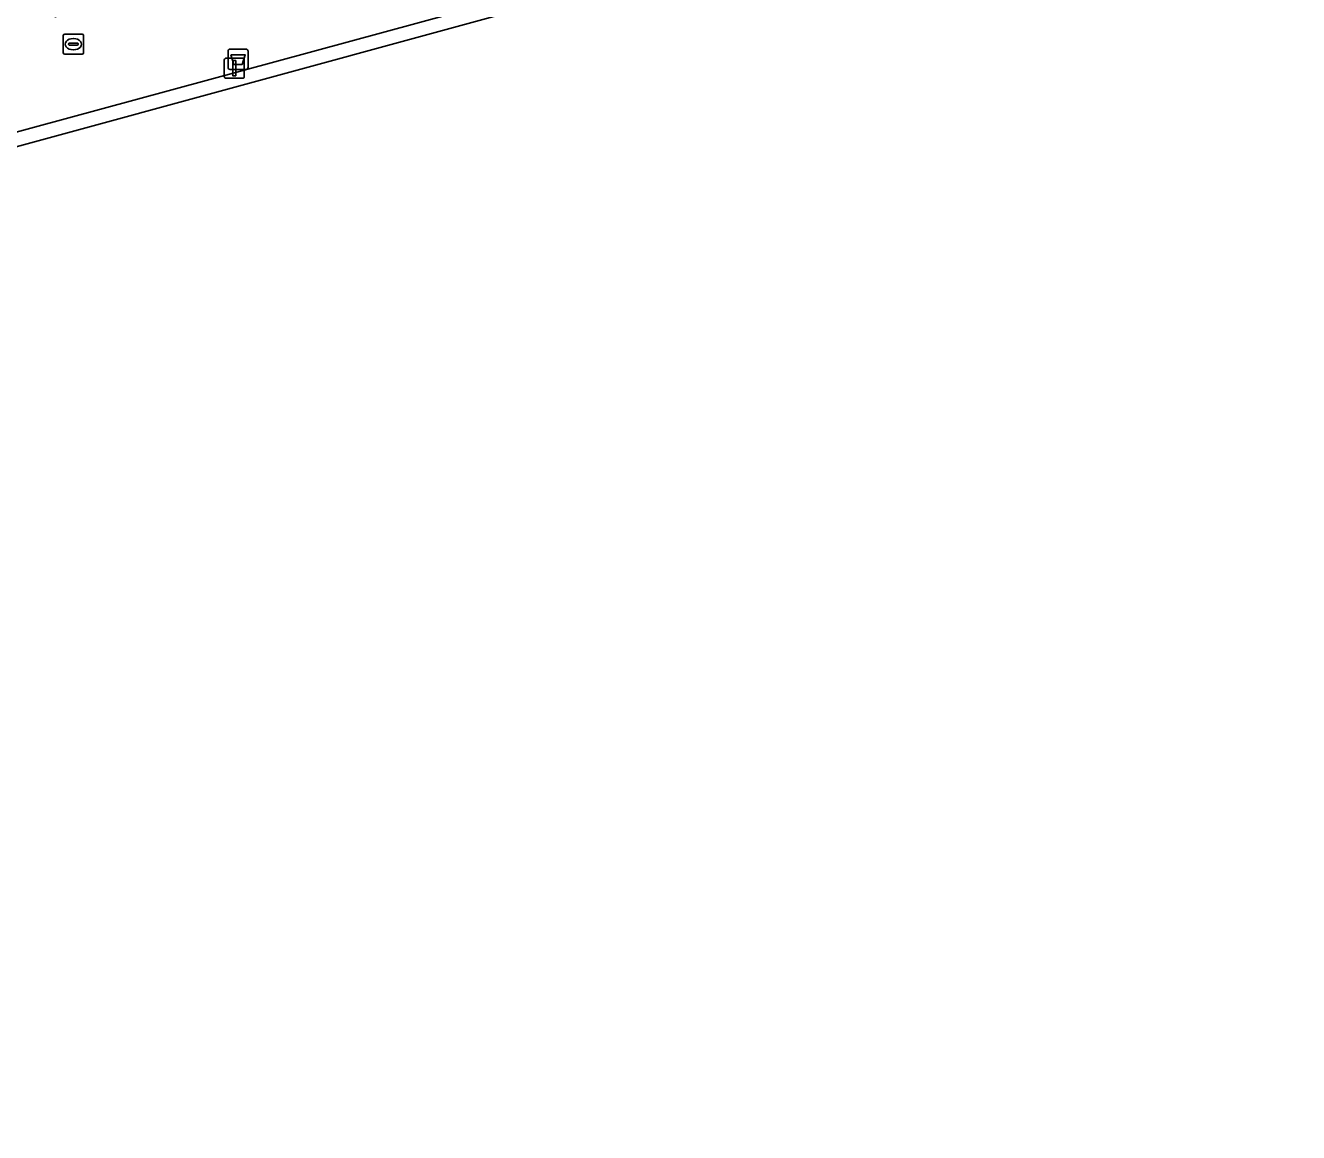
# Model space of a CAD drawing. Extents: x 159053 to 160042, y 380449 to 381423.
# Drawn here: x 159490.8 to 159553.7, y 380676.9 to 380731.6 of the extents above; entities that cross this region are included whole.
import ezdxf

# ---------------------------------------------------------------- set-up
doc = ezdxf.new("R2010")
doc.units = 0
for name, color, linetype in [('IMGEO_Afvalbak', 7, 'Continuous'), ('IMGEO_Groenvoorziening', 7, 'Continuous'), ('IMGEO_Hek', 7, 'Continuous'), ('IMGEO_Kolk', 7, 'Continuous'), ('IMGEO_Lichtmast', 7, 'Continuous'), ('IMGEO_Terreindeel_open', 7, 'Continuous'), ('IMGEO_Voetpad_open', 7, 'Continuous')]:
    doc.layers.add(name, color=color, linetype=linetype)

msp = doc.modelspace()

# ---------------------------------------------------------------- linework, layer by layer
at = {"layer": 'IMGEO_Afvalbak'}
for p, q in [((159500.798, 380729.488), (159500.798, 380730.288)), ((159500.798, 380730.288), (159500.798, 380729.488)), ((159500.898, 380730.388), (159501.688, 380730.388)), ((159501.688, 380730.388), (159500.898, 380730.388)), ((159501.788, 380730.288), (159501.788, 380729.488)), ((159501.788, 380729.488), (159501.788, 380730.288)), ((159501.688, 380729.388), (159500.898, 380729.388)), ((159500.898, 380729.388), (159501.688, 380729.388))]:
    msp.add_line(p, q, dxfattribs=at)
msp.add_lwpolyline([(159500.941, 380730.102), (159501.645, 380730.102), (159501.496, 380729.632), (159501.09, 380729.632), (159500.941, 380730.102)], dxfattribs=at)
for centre, start, end in [((159500.898, 380730.288), 90, 180), ((159500.898, 380730.288), 90, 180), ((159501.688, 380730.288), 0, 90), ((159501.688, 380730.288), 360, 90), ((159500.898, 380729.488), 180, 270), ((159500.898, 380729.488), 180, 270), ((159501.688, 380729.488), 270, 0), ((159501.688, 380729.488), 270, 0)]:
    msp.add_arc(centre, 0.1, start, end, dxfattribs=at)
at = {"layer": 'IMGEO_Groenvoorziening'}
msp.add_lwpolyline([(159553.595, 380743.504), (159449.413, 380715.163), (159449.34, 380715.143), (159467.142, 380649.68), (159468.467, 380645.095), (159511.647, 380656.884), (159511.466, 380657.516), (159468.706, 380645.806), (159449.988, 380714.56), (159553.359, 380742.767), (159572.094, 380674.071), (159529.309, 380662.376), (159529.481, 380661.752), (159572.753, 380673.566)], close=True, dxfattribs=at)
at = {"layer": 'IMGEO_Hek'}
msp.add_lwpolyline([(159449.413, 380715.163), (159553.595, 380743.504), (159572.753, 380673.566), (159529.481, 380661.752)], dxfattribs=at)
at = {"layer": 'IMGEO_Kolk'}
for p, q in [((159492.655, 380730.207), (159492.655, 380731.059)), ((159492.73, 380731.133), (159493.582, 380731.133)), ((159492.914, 380730.627), (159492.914, 380730.639)), ((159492.957, 380730.676), (159493.355, 380730.676)), ((159493.143, 380730.913), (159493.168, 380730.913)), ((159493.398, 380730.639), (159493.398, 380730.627)), ((159493.656, 380731.059), (159493.656, 380730.207)), ((159493.582, 380730.133), (159492.73, 380730.133)), ((159493.352, 380730.59), (159492.954, 380730.59)), ((159493.166, 380730.353), (159493.141, 380730.353))]:
    msp.add_line(p, q, dxfattribs=at)
for points in [[(159492.655, 380730.207), (159492.655, 380731.059)], [(159492.73, 380731.133), (159493.582, 380731.133)], [(159493.656, 380731.059), (159493.656, 380730.207)], [(159493.582, 380730.133), (159492.73, 380730.133)]]:
    msp.add_lwpolyline(points, dxfattribs=at)
for centre, radius, start, end in [((159492.732, 380731.057), 0.0765, 91.55205, 178.44795), ((159492.732, 380731.057), 0.0765, 91.55205, 178.44795), ((159492.954, 380730.636), 0.0403, 85.87752, 175.75265), ((159492.951, 380730.626), 0.0366, 178.93798, 274.71019), ((159493.355, 380730.633), 0.043, 264.86636, 352.45326), ((159493.359, 380730.638), 0.0386, 1.73085, 96.63898), ((159493.58, 380731.057), 0.0765, 1.55205, 88.44795), ((159493.58, 380731.057), 0.0765, 1.55205, 88.44795), ((159492.732, 380730.209), 0.0765, 181.55205, 268.44795), ((159492.732, 380730.209), 0.0765, 181.55205, 268.44795), ((159493.58, 380730.209), 0.0765, 271.55205, 358.44795), ((159493.58, 380730.209), 0.0765, 271.55205, 358.44795)]:
    msp.add_arc(centre, radius, start, end, dxfattribs=at)
for centre, major_axis, ratio, start_param, end_param in [((159493.142, 380730.633), (-0.387, 0.002), 0.722429, 4.712389, 7.853982), ((159493.167, 380730.633), (-0.39, 0.002), 0.717154, 1.570796, 4.712389)]:
    msp.add_ellipse(centre, major_axis=major_axis, ratio=ratio, start_param=start_param, end_param=end_param, dxfattribs=at)
at = {"layer": 'IMGEO_Lichtmast'}
for p, q in [((159500.611, 380729.045), (159500.611, 380729.845)), ((159500.611, 380729.845), (159500.611, 380729.045)), ((159500.711, 380729.945), (159501.501, 380729.945)), ((159501.501, 380729.945), (159500.711, 380729.945)), ((159501.601, 380729.845), (159501.601, 380729.045)), ((159501.601, 380729.045), (159501.601, 380729.845)), ((159501.501, 380728.945), (159500.711, 380728.945)), ((159500.711, 380728.945), (159501.501, 380728.945))]:
    msp.add_line(p, q, dxfattribs=at)
msp.add_lwpolyline([(159501.031, 380729.82), (159501.181, 380729.82), (159501.181, 380729.07), (159501.031, 380729.07), (159501.031, 380729.82)], dxfattribs=at)
for centre, start, end in [((159500.711, 380729.845), 90, 180), ((159500.711, 380729.845), 90, 180), ((159501.501, 380729.845), 0, 90), ((159501.501, 380729.845), 360, 90), ((159500.711, 380729.045), 180, 270), ((159500.711, 380729.045), 180, 270), ((159501.501, 380729.045), 270, 0), ((159501.501, 380729.045), 270, 0)]:
    msp.add_arc(centre, 0.1, start, end, dxfattribs=at)
at = {"layer": 'IMGEO_Terreindeel_open'}
msp.add_lwpolyline([(159553.359, 380742.767), (159449.988, 380714.56), (159468.706, 380645.806), (159511.466, 380657.516), (159515.412, 380658.597), (159525.37, 380661.324), (159526.959, 380661.748), (159529.309, 380662.376), (159572.094, 380674.071)], close=True, dxfattribs=at)
at = {"layer": 'IMGEO_Voetpad_open'}
msp.add_lwpolyline([(159556.768, 380750), (159519.294, 380739.805), (159517.637, 380746.026), (159516.161, 380745.569), (159517.857, 380739.426), (159516.535, 380739.079), (159516.661, 380738.637), (159516.154, 380738.495), (159492.74, 380732.128), (159492.255, 380731.98), (159490.978, 380736.612), (159485.469, 380735.078), (159486.64, 380730.907), (159483.347, 380730.038), (159481.602, 380736.051), (159446.317, 380726.455), (159449.413, 380715.163), (159553.595, 380743.504), (159572.753, 380673.566)], dxfattribs=at)

doc.saveas('drawing.dxf')
